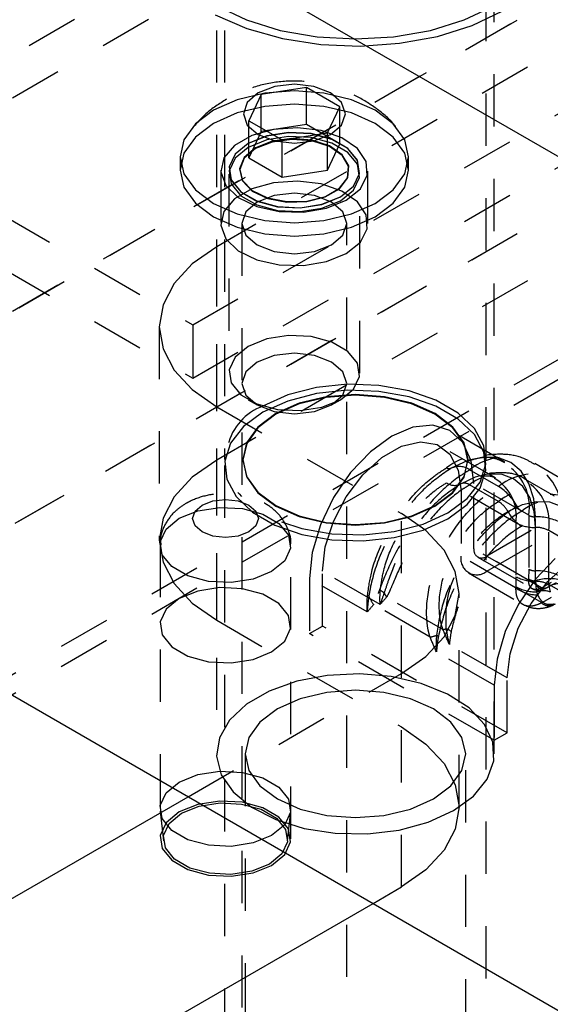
# Model space of a CAD drawing. Header units: inches. Extents: x 1907 to 2452, y -210 to -54.
# Tile 457 of 656: x 2000.15 to 2001.17, y -198.91 to -197.02. Entities that reach past the tile are written whole.
import ezdxf

# ---------------------------------------------------------------- set-up
doc = ezdxf.new("R2010")
doc.units = ezdxf.units.IN
doc.header["$LTSCALE"] = 0.5
doc.header["$MEASUREMENT"] = 0
doc.linetypes.add('HIDDEN', pattern=[0.225, 0.15, -0.075])
doc.layers.add('SID-M-H', color=4, linetype='HIDDEN')
doc.layers.add('SID-M-S', color=105, linetype='Continuous')

msp = doc.modelspace()

# ---------------------------------------------------------------- linework, layer by layer
at = {"layer": 'SID-M-H'}
for p, q in [((2007.15991, -193.93816), (1994.07844, -201.48994)), ((2007.07501, -194.27333), (2000.10587, -198.29653)), ((2007.07501, -194.31191), (2000.13928, -198.31582)), ((2004.2431, -195.31514), (2000.53079, -197.45821)), ((2004.2431, -195.72341), (2000.53079, -197.86648)), ((2001.43942, -196.42379), (1999.62588, -197.47073)), ((2001.298, -196.42379), (1999.77772, -197.30143)), ((1999.97943, -197.67483), (2001.79297, -196.6279)), ((2000.48483, -197.60757), (2002.00511, -196.72993)), ((2001.43942, -196.83206), (1999.62588, -197.879)), ((2000.48483, -197.70964), (2002.00511, -196.832)), ((2000.53045, -196.84432), (2000.53045, -198.42841)), ((2000.54595, -196.84432), (2000.54595, -197.86532)), ((2001.04595, -197.86532), (2001.04595, -196.84432)), ((2001.06145, -198.42841), (2001.06145, -196.84432)), ((2000.53079, -196.9974), (2000.58761, -197.02432)), ((2001.00429, -197.02432), (2001.06112, -196.9974)), ((2000.5279, -197.01454), (2000.58855, -197.04075)), ((2001.01932, -197.03483), (2001.07774, -197.00699)), ((1999.97943, -198.0831), (2001.79297, -197.03617)), ((2000.58761, -197.02432), (2000.65245, -197.04432)), ((2000.93946, -197.04432), (2001.00429, -197.02432)), ((2000.95282, -197.05579), (2001.01932, -197.03483)), ((2000.58855, -197.04075), (2000.65669, -197.05986)), ((2000.65245, -197.04432), (2000.72279, -197.05664)), ((2000.86911, -197.05664), (2000.93946, -197.04432)), ((2000.88066, -197.06911), (2000.95282, -197.05579)), ((2000.65669, -197.05986), (2000.72987, -197.07118)), ((2000.72279, -197.05664), (2000.79595, -197.0608)), ((2000.72987, -197.07118), (2000.80544, -197.0743)), ((2000.79595, -197.0608), (2000.86911, -197.05664)), ((2000.80544, -197.0743), (2000.88066, -197.06911)), ((2000.67928, -197.14755), (2000.64197, -197.15184)), ((2000.71659, -197.15184), (2000.67928, -197.14755)), ((2000.62273, -197.16447), (2000.57003, -197.17707)), ((2000.61034, -197.16404), (2000.5892, -197.1823)), ((2000.61559, -197.16707), (2000.59228, -197.2173)), ((2000.64197, -197.15184), (2000.61034, -197.16404)), ((2000.70259, -197.15362), (2000.61559, -197.16707)), ((2000.61559, -197.23811), (2000.61559, -197.16707)), ((2000.67928, -197.16017), (2000.62273, -197.16447)), ((2000.73583, -197.16447), (2000.67928, -197.16017)), ((2000.76628, -197.19038), (2000.70259, -197.15362)), ((2000.70259, -197.22465), (2000.70259, -197.15362)), ((2000.74822, -197.16404), (2000.71659, -197.15184)), ((2000.78853, -197.17707), (2000.73583, -197.16447)), ((2000.76936, -197.1823), (2000.74822, -197.16404)), ((2000.57003, -197.17707), (2000.52478, -197.19712)), ((2000.5892, -197.1823), (2000.58178, -197.20384)), ((2000.67928, -197.18548), (2000.62273, -197.18978)), ((2000.73583, -197.18978), (2000.67928, -197.18548)), ((2000.77678, -197.20384), (2000.76936, -197.1823)), ((2000.83378, -197.19712), (2000.78853, -197.17707)), ((1999.77772, -197.19937), (2000.48483, -197.60757)), ((2000.52478, -197.19712), (2000.49005, -197.22324)), ((2000.57003, -197.20238), (2000.52478, -197.22243)), ((2000.62273, -197.18978), (2000.57003, -197.20238)), ((2000.58178, -197.20384), (2000.5892, -197.22538)), ((2000.78853, -197.20238), (2000.73583, -197.18978)), ((2000.74297, -197.2406), (2000.76628, -197.19038)), ((2000.76628, -197.26142), (2000.76628, -197.19038)), ((2000.76936, -197.22538), (2000.77678, -197.20384)), ((2000.83378, -197.22243), (2000.78853, -197.20238)), ((2000.86851, -197.22324), (2000.83378, -197.19712)), ((2000.49005, -197.22324), (2000.46823, -197.25366)), ((2000.52478, -197.22243), (2000.49005, -197.24855)), ((2000.5892, -197.22538), (2000.61034, -197.24364)), ((2000.59228, -197.2173), (2000.65597, -197.25406)), ((2000.59228, -197.28833), (2000.59228, -197.2173)), ((2000.70259, -197.22465), (2000.61559, -197.23811)), ((2000.76628, -197.26142), (2000.70259, -197.22465)), ((2000.74822, -197.24364), (2000.76936, -197.22538)), ((2000.86851, -197.24855), (2000.83378, -197.22243)), ((2000.89034, -197.25366), (2000.86851, -197.22324)), ((2000.61559, -197.23811), (2000.59228, -197.28833)), ((2000.63919, -197.23388), (2000.59764, -197.24561)), ((2000.61034, -197.24364), (2000.64197, -197.25584)), ((2000.66839, -197.23974), (2000.62645, -197.24622)), ((2000.66839, -197.24006), (2000.62645, -197.24654)), ((2000.68509, -197.23058), (2000.63919, -197.23388)), ((2000.65597, -197.25406), (2000.74297, -197.2406)), ((2000.71163, -197.24192), (2000.66839, -197.23974)), ((2000.71163, -197.24224), (2000.66839, -197.24006)), ((2000.73035, -197.23606), (2000.68509, -197.23058)), ((2000.75098, -197.25251), (2000.71163, -197.24192)), ((2000.75098, -197.25283), (2000.71163, -197.24224)), ((2000.71659, -197.25584), (2000.74822, -197.24364)), ((2000.77009, -197.24973), (2000.73035, -197.23606)), ((2000.74297, -197.31164), (2000.74297, -197.2406)), ((2000.46823, -197.25366), (2000.46078, -197.28631)), ((2000.49005, -197.24855), (2000.46823, -197.27898)), ((2000.59764, -197.24561), (2000.56494, -197.26449)), ((2000.59089, -197.2606), (2000.56599, -197.28113)), ((2000.59089, -197.26092), (2000.56599, -197.28145)), ((2000.62645, -197.24622), (2000.59089, -197.2606)), ((2000.62645, -197.24654), (2000.59089, -197.26092)), ((2000.62645, -197.25382), (2000.59089, -197.2682)), ((2000.63688, -197.25651), (2000.60506, -197.2691)), ((2000.63699, -197.2579), (2000.60525, -197.27045)), ((2000.66839, -197.24734), (2000.62645, -197.25382)), ((2000.67443, -197.25141), (2000.63688, -197.25651)), ((2000.67445, -197.25281), (2000.63699, -197.2579)), ((2000.64197, -197.25584), (2000.67928, -197.26012)), ((2000.65597, -197.3251), (2000.65597, -197.25406)), ((2000.71163, -197.24952), (2000.66839, -197.24734)), ((2000.71264, -197.25449), (2000.67443, -197.25141)), ((2000.71255, -197.25588), (2000.67445, -197.25281)), ((2000.67928, -197.26012), (2000.71659, -197.25584)), ((2000.75098, -197.26011), (2000.71163, -197.24952)), ((2000.74617, -197.26669), (2000.71255, -197.25588)), ((2000.74634, -197.26533), (2000.71264, -197.25449)), ((2000.74297, -197.31164), (2000.76628, -197.26142)), ((2000.78168, -197.27023), (2000.75098, -197.25251)), ((2000.78168, -197.27055), (2000.75098, -197.25283)), ((2000.78168, -197.27783), (2000.75098, -197.26011)), ((2000.79998, -197.2701), (2000.77009, -197.24973)), ((2000.89034, -197.27898), (2000.86851, -197.24855)), ((2000.89778, -197.28631), (2000.89034, -197.25366)), ((2000.46823, -197.27898), (2000.46078, -197.31162)), ((2000.56494, -197.26449), (2000.54462, -197.28848)), ((2000.56599, -197.28113), (2000.55476, -197.30533)), ((2000.56599, -197.28145), (2000.55476, -197.30565)), ((2000.59089, -197.2682), (2000.56599, -197.28873)), ((2000.60506, -197.2691), (2000.58326, -197.28747)), ((2000.60525, -197.27045), (2000.58351, -197.28878)), ((2000.77075, -197.28378), (2000.74617, -197.26669)), ((2000.77098, -197.28246), (2000.74634, -197.26533)), ((2000.78324, -197.30357), (2000.77098, -197.28246)), ((2000.80002, -197.29295), (2000.78168, -197.27023)), ((2000.80002, -197.29327), (2000.78168, -197.27055)), ((2000.80002, -197.30055), (2000.78168, -197.27783)), ((2000.81679, -197.29498), (2000.79998, -197.2701)), ((2000.89778, -197.31162), (2000.89034, -197.27898)), ((2000.46078, -197.28631), (2000.46078, -197.31162)), ((2000.46078, -197.28631), (2000.46823, -197.31896)), ((2000.54462, -197.28848), (2000.5389, -197.31497)), ((2000.56599, -197.28873), (2000.55476, -197.31294)), ((2000.58326, -197.28747), (2000.57443, -197.30914)), ((2000.58351, -197.28878), (2000.5747, -197.3104)), ((2000.59228, -197.28833), (2000.65597, -197.3251)), ((2000.78297, -197.30484), (2000.77075, -197.28378)), ((2000.80381, -197.31791), (2000.80002, -197.29295)), ((2000.80381, -197.31823), (2000.80002, -197.29327)), ((2000.80381, -197.32551), (2000.80002, -197.30055)), ((2000.8187, -197.32165), (2000.81679, -197.29498)), ((2000.89034, -197.31896), (2000.89778, -197.28631)), ((2000.89778, -197.31162), (2000.89778, -197.28631)), ((1999.77772, -197.30143), (2000.48483, -197.70964)), ((2000.46078, -197.31162), (2000.46823, -197.34427)), ((2000.46823, -197.31896), (2000.49005, -197.34938)), ((2000.53878, -197.31162), (2000.53878, -197.41369)), ((2000.5389, -197.31497), (2000.54839, -197.34111)), ((2000.55428, -197.31162), (2000.55428, -197.31194)), ((2000.55428, -197.31922), (2000.55428, -197.69989)), ((2000.55476, -197.30533), (2000.55854, -197.3303)), ((2000.55476, -197.30565), (2000.55854, -197.33062)), ((2000.55476, -197.31294), (2000.55854, -197.3379)), ((2000.57443, -197.30914), (2000.57976, -197.3312)), ((2000.5747, -197.3104), (2000.58001, -197.3324)), ((2000.65597, -197.3251), (2000.74297, -197.31164)), ((2000.7812, -197.32703), (2000.78297, -197.30484)), ((2000.78146, -197.32582), (2000.78324, -197.30357)), ((2000.79257, -197.34212), (2000.80381, -197.31791)), ((2000.79257, -197.34244), (2000.80381, -197.31823)), ((2000.80428, -197.31194), (2000.80428, -197.31162)), ((2000.80428, -197.69989), (2000.80428, -197.31922)), ((2000.81978, -197.41369), (2000.81978, -197.31162)), ((2000.86851, -197.34938), (2000.89034, -197.31896)), ((2000.89034, -197.34427), (2000.89778, -197.31162)), ((2000.55854, -197.3303), (2000.57689, -197.35301)), ((2000.55854, -197.33062), (2000.57689, -197.35333)), ((2000.55854, -197.3379), (2000.57689, -197.36061)), ((2000.57976, -197.3312), (2000.59853, -197.35065)), ((2000.58001, -197.3324), (2000.59873, -197.3518)), ((2000.63919, -197.33595), (2000.59764, -197.34768)), ((2000.68509, -197.33265), (2000.63919, -197.33595)), ((2000.73035, -197.33813), (2000.68509, -197.33265)), ((2000.77009, -197.3518), (2000.73035, -197.33813)), ((2000.76566, -197.34735), (2000.7812, -197.32703)), ((2000.76588, -197.34619), (2000.78146, -197.32582)), ((2000.79257, -197.34972), (2000.80381, -197.32551)), ((2000.80551, -197.34724), (2000.8187, -197.32165)), ((2000.46823, -197.34427), (2000.49005, -197.37469)), ((2000.49005, -197.34938), (2000.52478, -197.3755)), ((2000.54839, -197.34111), (2000.57207, -197.36404)), ((2000.59764, -197.34768), (2000.56494, -197.36656)), ((2000.57689, -197.35301), (2000.60758, -197.37073)), ((2000.57689, -197.35333), (2000.60758, -197.37105)), ((2000.59853, -197.35065), (2000.6282, -197.36488)), ((2000.59873, -197.3518), (2000.62834, -197.36599)), ((2000.67928, -197.35567), (2000.64082, -197.36009)), ((2000.71774, -197.36009), (2000.67928, -197.35567)), ((2000.73845, -197.36305), (2000.76566, -197.34735)), ((2000.7386, -197.36193), (2000.76588, -197.34619)), ((2000.76767, -197.36265), (2000.79257, -197.34212)), ((2000.76767, -197.36297), (2000.79257, -197.34244)), ((2000.76767, -197.37025), (2000.79257, -197.34972)), ((2000.79998, -197.37217), (2000.77009, -197.3518)), ((2000.77863, -197.36897), (2000.80551, -197.34724)), ((2000.83378, -197.3755), (2000.86851, -197.34938)), ((2000.86851, -197.37469), (2000.89034, -197.34427)), ((2000.49005, -197.37469), (2000.52478, -197.40081)), ((2000.52478, -197.3755), (2000.57003, -197.39555)), ((2000.56494, -197.36656), (2000.54462, -197.39055)), ((2000.57207, -197.36404), (2000.60736, -197.3813)), ((2000.57689, -197.36061), (2000.60758, -197.37834)), ((2000.60822, -197.37266), (2000.58643, -197.39149)), ((2000.60758, -197.37073), (2000.64693, -197.38132)), ((2000.60758, -197.37105), (2000.64693, -197.38165)), ((2000.64082, -197.36009), (2000.60822, -197.37266)), ((2000.6282, -197.36488), (2000.66478, -197.37196)), ((2000.62834, -197.36599), (2000.66482, -197.37305)), ((2000.66478, -197.37196), (2000.70331, -197.37093)), ((2000.66482, -197.37305), (2000.70325, -197.37202)), ((2000.70325, -197.37202), (2000.73845, -197.36305)), ((2000.70331, -197.37093), (2000.7386, -197.36193)), ((2000.75035, -197.37266), (2000.71774, -197.36009)), ((2000.73211, -197.37702), (2000.76767, -197.36265)), ((2000.73211, -197.37734), (2000.76767, -197.36297)), ((2000.73211, -197.38462), (2000.76767, -197.37025)), ((2000.74099, -197.38449), (2000.77863, -197.36897)), ((2000.77213, -197.39149), (2000.75035, -197.37266)), ((2000.78853, -197.39555), (2000.83378, -197.3755)), ((2000.81679, -197.39704), (2000.79998, -197.37217)), ((2000.83378, -197.40081), (2000.86851, -197.37469)), ((2000.54462, -197.39055), (2000.5389, -197.41704)), ((2000.58643, -197.39149), (2000.57878, -197.41369)), ((2000.60736, -197.3813), (2000.65045, -197.391)), ((2000.60758, -197.37834), (2000.64693, -197.38893)), ((2000.64693, -197.38132), (2000.69018, -197.38351)), ((2000.64693, -197.38165), (2000.69018, -197.38383)), ((2000.64693, -197.38893), (2000.69018, -197.39111)), ((2000.65045, -197.391), (2000.69666, -197.39211)), ((2000.69018, -197.38351), (2000.73211, -197.37702)), ((2000.69018, -197.38383), (2000.73211, -197.37734)), ((2000.69018, -197.39111), (2000.73211, -197.38462)), ((2000.69666, -197.39211), (2000.74099, -197.38449)), ((2000.77978, -197.41369), (2000.77213, -197.39149)), ((2000.52478, -197.40081), (2000.57003, -197.42086)), ((2000.57003, -197.39555), (2000.62273, -197.40815)), ((2000.57878, -197.41369), (2000.57878, -199.45504)), ((2000.57878, -197.41369), (2000.58643, -197.43589)), ((2000.62273, -197.40815), (2000.67928, -197.41245)), ((2000.67928, -197.41245), (2000.73583, -197.40815)), ((2000.73583, -197.40815), (2000.78853, -197.39555)), ((2000.77213, -197.43589), (2000.77978, -197.41369)), ((2000.77978, -199.45504), (2000.77978, -197.41369)), ((2000.78853, -197.42086), (2000.83378, -197.40081)), ((2000.8187, -197.42372), (2000.81679, -197.39704)), ((2000.5389, -197.41704), (2000.54839, -197.44317)), ((2000.57003, -197.42086), (2000.62273, -197.43346)), ((2000.73583, -197.43346), (2000.78853, -197.42086)), ((2000.80551, -197.44931), (2000.8187, -197.42372)), ((2000.54839, -197.44317), (2000.57207, -197.46611)), ((2000.58643, -197.43589), (2000.60822, -197.45471)), ((2000.62273, -197.43346), (2000.67928, -197.43776)), ((2000.67928, -197.43776), (2000.73583, -197.43346)), ((2000.75035, -197.45471), (2000.77213, -197.43589)), ((2000.77863, -197.47104), (2000.80551, -197.44931)), ((2000.53079, -197.45821), (2000.48415, -197.49102)), ((2000.53079, -198.17263), (2000.53079, -197.45821)), ((2000.57207, -197.46611), (2000.60736, -197.48337)), ((2000.60822, -197.45471), (2000.64082, -197.46729)), ((2000.64082, -197.46729), (2000.67928, -197.47171)), ((2000.67928, -197.47171), (2000.71774, -197.46729)), ((2000.71774, -197.46729), (2000.75035, -197.45471)), ((2000.60736, -197.48337), (2000.65045, -197.49307)), ((2000.69666, -197.49418), (2000.74099, -197.48656)), ((2000.74099, -197.48656), (2000.77863, -197.47104)), ((2000.48415, -197.49102), (2000.4495, -197.52844)), ((2000.65045, -197.49307), (2000.69666, -197.49418)), ((2000.4495, -197.52844), (2000.42816, -197.56905)), ((2000.42816, -197.56905), (2000.42095, -197.61129)), ((2000.42095, -197.61129), (2000.42095, -198.01956)), ((2000.42095, -197.61129), (2000.42816, -197.65352)), ((2000.48483, -197.60757), (2000.48483, -197.70964)), ((2000.62645, -197.63449), (2000.59089, -197.64886)), ((2000.66839, -197.628), (2000.62645, -197.63449)), ((2000.71163, -197.63018), (2000.66839, -197.628)), ((2000.75098, -197.64078), (2000.71163, -197.63018)), ((2000.42816, -197.65352), (2000.4495, -197.69413)), ((2000.59089, -197.64886), (2000.56599, -197.66939)), ((2000.78168, -197.6585), (2000.75098, -197.64078)), ((2000.80002, -197.68121), (2000.78168, -197.6585)), ((2000.56599, -197.66939), (2000.55476, -197.6936)), ((2000.64082, -197.66629), (2000.60822, -197.67887)), ((2000.67928, -197.66187), (2000.64082, -197.66629)), ((2000.71774, -197.66629), (2000.67928, -197.66187)), ((2000.75035, -197.67887), (2000.71774, -197.66629)), ((2000.4495, -197.69413), (2000.48415, -197.73156)), ((2000.55476, -197.6936), (2000.55854, -197.71856)), ((2000.60822, -197.67887), (2000.58643, -197.69769)), ((2000.77213, -197.69769), (2000.75035, -197.67887)), ((2000.80381, -197.70618), (2000.80002, -197.68121)), ((2000.58643, -197.69769), (2000.57878, -197.71989)), ((2000.77978, -197.71989), (2000.77213, -197.69769)), ((2000.79257, -197.73038), (2000.80381, -197.70618)), ((2000.48415, -197.73156), (2000.53079, -197.76436)), ((2000.55854, -197.71856), (2000.57689, -197.74128)), ((2000.57878, -197.71989), (2000.58643, -197.74209)), ((2000.72158, -197.72753), (2000.66662, -197.74181)), ((2000.78086, -197.72126), (2000.72158, -197.72753)), ((2000.78086, -197.73286), (2000.72158, -197.73913)), ((2000.76767, -197.75091), (2000.79257, -197.73038)), ((2000.77213, -197.74209), (2000.77978, -197.71989)), ((2000.84102, -197.72336), (2000.78086, -197.72126)), ((2000.84102, -197.73496), (2000.78086, -197.73286)), ((2000.89856, -197.73371), (2000.84102, -197.72336)), ((2000.95013, -197.75171), (2000.89856, -197.73371)), ((2000.57689, -197.74128), (2000.60758, -197.759)), ((2000.58643, -197.74209), (2000.60822, -197.76092)), ((2000.59088, -197.7509), (2000.60821, -197.76091)), ((2000.66662, -197.74181), (2000.61918, -197.76327)), ((2000.72158, -197.73913), (2000.66662, -197.75341)), ((2000.7402, -197.7452), (2000.68825, -197.75762)), ((2000.74027, -197.74659), (2000.68838, -197.759)), ((2000.73211, -197.76529), (2000.76767, -197.75091)), ((2000.79595, -197.74096), (2000.7402, -197.7452)), ((2000.79595, -197.74236), (2000.74027, -197.74659)), ((2000.75035, -197.76092), (2000.77213, -197.74209)), ((2000.75036, -197.76091), (2000.76768, -197.7509)), ((2000.85171, -197.7452), (2000.79595, -197.74096)), ((2000.85164, -197.74659), (2000.79595, -197.74236)), ((2000.89856, -197.74531), (2000.84102, -197.73496)), ((2000.90353, -197.759), (2000.85164, -197.74659)), ((2000.90366, -197.75762), (2000.85171, -197.7452)), ((2000.95013, -197.76331), (2000.89856, -197.74531)), ((2000.99275, -197.77631), (2000.95013, -197.75171)), ((2000.53079, -197.76436), (2000.88434, -197.96847)), ((2000.60758, -197.759), (2000.64693, -197.76959)), ((2000.60822, -197.76092), (2000.64082, -197.77349)), ((2000.66662, -197.75341), (2000.61918, -197.77487)), ((2000.68825, -197.75762), (2000.64363, -197.77738)), ((2000.68838, -197.759), (2000.64382, -197.77874)), ((2000.64693, -197.76959), (2000.69018, -197.77177)), ((2000.69018, -197.77177), (2000.73211, -197.76529)), ((2000.71774, -197.77349), (2000.75035, -197.76092)), ((2000.94809, -197.77874), (2000.90353, -197.759)), ((2000.94828, -197.77738), (2000.90366, -197.75762)), ((2000.99275, -197.78792), (2000.95013, -197.76331)), ((2000.61918, -197.77487), (2000.58201, -197.80226)), ((2000.64363, -197.77738), (2000.6094, -197.80314)), ((2000.64382, -197.77874), (2000.60963, -197.80446)), ((2000.64082, -197.77349), (2000.67928, -197.77791)), ((2000.67928, -197.77791), (2000.71774, -197.77349)), ((2000.98228, -197.80446), (2000.94809, -197.77874)), ((2000.98251, -197.80314), (2000.94828, -197.77738)), ((2001.02393, -197.80608), (2000.99275, -197.77631)), ((2001.02393, -197.81769), (2000.99275, -197.78792)), ((2000.58201, -197.80226), (2000.55727, -197.83399)), ((2000.6094, -197.80314), (2000.58788, -197.83313)), ((2000.60963, -197.80446), (2000.58814, -197.83442)), ((2000.90609, -197.80322), (2000.86537, -197.82054)), ((2000.94404, -197.79947), (2000.90609, -197.80322)), ((2000.97662, -197.80953), (2000.94404, -197.79947)), ((2001.08155, -197.8701), (2000.97662, -197.80952)), ((2001.00163, -197.83272), (2000.97662, -197.80953)), ((2001.00377, -197.83442), (2000.98228, -197.80446)), ((2001.00403, -197.83313), (2000.98251, -197.80314)), ((2001.04186, -197.8393), (2001.02393, -197.80608)), ((2001.47879, -197.8012), (2001.04745, -198.05021)), ((2000.86537, -197.82054), (2000.82465, -197.85024)), ((2001.04186, -197.85091), (2001.02393, -197.81769)), ((2000.55727, -197.83399), (2000.54641, -197.86821)), ((2000.58788, -197.83313), (2000.58054, -197.86532)), ((2000.58814, -197.83442), (2000.58081, -197.86656)), ((2000.84651, -197.86157), (2000.88424, -197.83978)), ((2000.88424, -197.83978), (2000.92045, -197.83116)), ((2000.92045, -197.83116), (2000.9522, -197.83639)), ((2000.9522, -197.83639), (2000.97691, -197.85506)), ((2001.06406, -197.90041), (2000.95912, -197.83983)), ((2001.01734, -197.86747), (2001.00163, -197.83272)), ((2001.0111, -197.86656), (2001.00377, -197.83442)), ((2001.01137, -197.86532), (2001.00403, -197.83313)), ((2001.0455, -197.87403), (2001.04186, -197.8393)), ((2001.04745, -198.07879), (2001.47879, -197.82978)), ((2000.58054, -197.86532), (2000.58788, -197.8975)), ((2000.82465, -197.85024), (2000.78671, -197.89029)), ((2000.8103, -197.89475), (2000.84651, -197.86157)), ((2000.97691, -197.85506), (2000.99259, -197.88565)), ((2001.00403, -197.8975), (2001.01137, -197.86532)), ((2001.04078, -197.86051), (2001.01057, -197.86737)), ((2001.06862, -197.86162), (2001.04078, -197.86051)), ((2001.0455, -197.88564), (2001.04186, -197.85091)), ((2001.09303, -197.87066), (2001.06862, -197.86162)), ((2000.53079, -197.86648), (2000.48415, -197.89929)), ((2000.54595, -197.87692), (2000.54595, -199.05792)), ((2000.54641, -197.86821), (2000.55005, -197.90294)), ((2000.58081, -197.86656), (2000.58814, -197.89871)), ((2001.00993, -197.86759), (2000.97915, -197.88193)), ((2001.00377, -197.89871), (2001.0111, -197.86656)), ((2001.01057, -197.86737), (2001.00993, -197.86759)), ((2001.02271, -197.91139), (2001.01734, -197.86747)), ((2001.03463, -197.90825), (2001.0455, -197.87403)), ((2001.04595, -199.05792), (2001.04595, -197.87692)), ((2001.11305, -197.88728), (2001.09303, -197.87066)), ((2001.19417, -197.9048), (2001.13886, -197.87288)), ((2000.48415, -197.89929), (2000.4495, -197.93671)), ((2000.55005, -197.90294), (2000.56798, -197.93615)), ((2000.58788, -197.8975), (2000.6094, -197.92749)), ((2000.58814, -197.89871), (2000.60963, -197.92866)), ((2000.78671, -197.89029), (2000.75412, -197.93797)), ((2000.77855, -197.93663), (2000.8103, -197.89475)), ((2000.98228, -197.92866), (2001.00377, -197.89871)), ((2000.98251, -197.92749), (2001.00403, -197.8975)), ((2000.99259, -197.88565), (2000.99796, -197.92568)), ((2001.02486, -197.89914), (2000.99682, -197.91214)), ((2001.0698, -197.91712), (2001.0145, -197.88519)), ((2001.04639, -197.89371), (2001.02486, -197.89914)), ((2001.03463, -197.91986), (2001.0455, -197.88564)), ((2001.05182, -197.89302), (2001.04639, -197.89371)), ((2001.07667, -197.89402), (2001.05182, -197.89302)), ((2001.09845, -197.90208), (2001.07667, -197.89402)), ((2001.11632, -197.91691), (2001.09845, -197.90208)), ((2001.12794, -197.91084), (2001.11305, -197.88728)), ((2001.17667, -197.93511), (2001.12137, -197.90319)), ((2001.0099, -197.93998), (2001.03463, -197.90825)), ((2001.0099, -197.95159), (2001.03463, -197.91986)), ((2001.0698, -197.9457), (2001.0145, -197.91377)), ((2001.12764, -197.97197), (2001.02271, -197.91139)), ((2001.02271, -198.03592), (2001.02271, -197.91139)), ((2001.1296, -197.93794), (2001.11632, -197.91691)), ((2001.1371, -197.94044), (2001.12794, -197.91084)), ((2000.4495, -197.93671), (2000.42816, -197.97732)), ((2000.56798, -197.93615), (2000.59916, -197.96593)), ((2000.6094, -197.92749), (2000.64363, -197.95325)), ((2000.60963, -197.92866), (2000.64382, -197.95439)), ((2000.75412, -197.93797), (2000.72912, -197.99004)), ((2000.75384, -197.98383), (2000.77855, -197.93663)), ((2000.94809, -197.95439), (2000.98228, -197.92866)), ((2000.94828, -197.95325), (2000.98251, -197.92749)), ((2000.97273, -197.96737), (2001.0099, -197.93998)), ((2001.1029, -197.98626), (2000.99796, -197.92568)), ((2000.99796, -197.92568), (2000.99796, -198.0502)), ((2001.13778, -197.96435), (2001.1296, -197.93794)), ((2001.14019, -197.97493), (2001.1371, -197.94044)), ((2000.48929, -197.96416), (2000.50294, -197.95236)), ((2000.49466, -197.9633), (2000.5366, -197.95681)), ((2000.50294, -197.95236), (2000.52338, -197.94447)), ((2000.52338, -197.94447), (2000.54749, -197.94171)), ((2000.5366, -197.95681), (2000.57984, -197.959)), ((2000.54749, -197.94171), (2000.5716, -197.94447)), ((2000.5716, -197.94447), (2000.59204, -197.95236)), ((2000.57984, -197.959), (2000.61919, -197.96959)), ((2000.59204, -197.95236), (2000.6057, -197.96416)), ((2000.64363, -197.95325), (2000.68825, -197.97301)), ((2000.64382, -197.95439), (2000.68838, -197.97413)), ((2000.90353, -197.97413), (2000.94809, -197.95439)), ((2000.90366, -197.97301), (2000.94828, -197.95325)), ((2000.97273, -197.97897), (2001.0099, -197.95159)), ((2001.08748, -197.96447), (2001.11552, -197.95148)), ((2001.11552, -197.95148), (2001.14248, -197.94536)), ((2001.14248, -197.94536), (2001.16732, -197.94635)), ((2001.16732, -197.94635), (2001.1891, -197.95442)), ((2000.42816, -197.97732), (2000.42095, -198.01956)), ((2000.4342, -197.9982), (2000.4591, -197.97767)), ((2000.4591, -197.97767), (2000.49466, -197.9633)), ((2000.48449, -197.97807), (2000.48929, -197.96416)), ((2000.48929, -197.99199), (2000.48449, -197.97807)), ((2000.59916, -197.96593), (2000.64177, -197.99053)), ((2000.6057, -197.96416), (2000.61049, -197.97807)), ((2000.61049, -197.97807), (2000.6057, -197.99199)), ((2000.61919, -197.96959), (2000.64989, -197.98731)), ((2000.68825, -197.97301), (2000.7402, -197.98544)), ((2000.68838, -197.97413), (2000.74027, -197.98653)), ((2000.85164, -197.98653), (2000.90353, -197.97413)), ((2000.85171, -197.98544), (2000.90366, -197.97301)), ((2000.88434, -198.68289), (2000.88434, -197.96847)), ((2000.93098, -198.00127), (2000.88434, -197.96847)), ((2000.92529, -197.98882), (2000.97273, -197.96737)), ((2000.92529, -198.00043), (2000.97273, -197.97897)), ((2001.12764, -197.97197), (2001.12764, -198.07506)), ((2001.14054, -197.99514), (2001.13778, -197.96435)), ((2001.14019, -198.07802), (2001.14019, -197.97493)), ((2000.50294, -198.00379), (2000.48929, -197.99199)), ((2000.6057, -197.99199), (2000.59204, -198.00379)), ((2000.64177, -197.99053), (2000.69335, -198.00853)), ((2000.64989, -197.98731), (2000.66823, -198.01002)), ((2000.65445, -197.98429), (2000.69335, -197.99692)), ((2000.69335, -197.99692), (2000.75089, -198.00727)), ((2000.72912, -197.99004), (2000.7134, -198.04293)), ((2000.73816, -198.03252), (2000.75384, -197.98383)), ((2000.7402, -197.98544), (2000.79595, -197.98967)), ((2000.74027, -197.98653), (2000.79595, -197.99076)), ((2000.79595, -197.98967), (2000.85171, -197.98544)), ((2000.79595, -197.99076), (2000.85164, -197.98653)), ((2000.87033, -198.0031), (2000.92529, -197.98882)), ((2001.1029, -197.98626), (2001.1029, -198.08935)), ((2001.14054, -198.09822), (2001.14054, -197.99514)), ((2000.42297, -198.02241), (2000.4342, -197.9982)), ((2000.52338, -198.01168), (2000.50294, -198.00379)), ((2000.54749, -198.01444), (2000.52338, -198.01168)), ((2000.5716, -198.01168), (2000.54749, -198.01444)), ((2000.59204, -198.00379), (2000.5716, -198.01168)), ((2000.66823, -198.01002), (2000.67202, -198.03499)), ((2000.69335, -198.00853), (2000.75089, -198.01888)), ((2000.75089, -198.00727), (2000.81105, -198.00938)), ((2000.81105, -198.00938), (2000.87033, -198.0031)), ((2000.81105, -198.02098), (2000.87033, -198.01471)), ((2000.87033, -198.01471), (2000.92529, -198.00043)), ((2000.96563, -198.0387), (2000.93098, -198.00127)), ((2001.22095, -198.03298), (2001.16564, -198.00105)), ((2001.16564, -198.10414), (2001.16564, -198.00105)), ((2000.42095, -198.01956), (2000.42816, -198.06179)), ((2000.42249, -198.0287), (2000.42249, -198.59048)), ((2000.42675, -198.04738), (2000.42297, -198.02241)), ((2000.67202, -198.03499), (2000.66078, -198.0592)), ((2000.67249, -198.59048), (2000.67249, -198.0287)), ((2000.73279, -198.07876), (2000.73816, -198.03252)), ((2000.75089, -198.01888), (2000.81105, -198.02098)), ((2000.4451, -198.07009), (2000.42675, -198.04738)), ((2000.7134, -198.04293), (2000.70804, -198.09304)), ((2000.98697, -198.07931), (2000.96563, -198.0387)), ((2001.1023, -198.11044), (2000.99796, -198.0502)), ((2001.12705, -198.09615), (2001.02271, -198.03592)), ((2001.02996, -198.05194), (2001.13355, -198.11174)), ((2001.1518, -198.11044), (2001.04745, -198.05021)), ((2001.17821, -198.05434), (2001.14026, -198.09439)), ((2000.42816, -198.06179), (2000.4495, -198.1024)), ((2000.4758, -198.08781), (2000.4451, -198.07009)), ((2000.66078, -198.0592), (2000.63588, -198.07973)), ((2001.16385, -198.09885), (2001.20006, -198.06567)), ((2000.51514, -198.0984), (2000.4758, -198.08781)), ((2000.63588, -198.07973), (2000.60032, -198.0941)), ((2000.84328, -198.14254), (2000.73279, -198.07876)), ((2000.73279, -198.18389), (2000.73279, -198.07876)), ((2000.99418, -198.12154), (2000.98697, -198.07931)), ((2001.01246, -198.08225), (2001.11605, -198.14206)), ((2001.1518, -198.13902), (2001.04745, -198.07879)), ((2001.1029, -198.08935), (2001.10253, -198.10813)), ((2001.12764, -198.07506), (2001.12727, -198.09384)), ((2001.14072, -198.09726), (2001.14019, -198.07802)), ((2000.4495, -198.1024), (2000.48415, -198.13983)), ((2000.5366, -198.11032), (2000.49466, -198.11681)), ((2000.55839, -198.10059), (2000.51514, -198.0984)), ((2000.57984, -198.11251), (2000.5366, -198.11032)), ((2000.60032, -198.0941), (2000.55839, -198.10059)), ((2000.70804, -198.09304), (2000.70804, -198.19817)), ((2000.81853, -198.15683), (2000.70804, -198.09304)), ((2001.10253, -198.10813), (2001.1023, -198.11044)), ((2001.14026, -198.09439), (2001.10768, -198.14208)), ((2001.12727, -198.09384), (2001.12705, -198.09615)), ((2001.1321, -198.14074), (2001.16385, -198.09885)), ((2001.14288, -198.11839), (2001.14054, -198.09822)), ((2001.14128, -198.10075), (2001.14072, -198.09726)), ((2001.1518, -198.11044), (2001.15414, -198.10935)), ((2001.15414, -198.10935), (2001.17095, -198.10007)), ((2001.16298, -198.11011), (2001.15983, -198.11146)), ((2001.17979, -198.10089), (2001.16298, -198.11011)), ((2001.16298, -198.11011), (2001.1682, -198.10715)), ((2001.22095, -198.13607), (2001.16564, -198.10414)), ((2001.16899, -198.11855), (2001.16564, -198.10414)), ((2001.1682, -198.10715), (2001.16874, -198.10689)), ((2000.49466, -198.11681), (2000.4591, -198.13118)), ((2000.61919, -198.1231), (2000.57984, -198.11251)), ((2000.64989, -198.14082), (2000.61919, -198.1231)), ((2000.96343, -198.19047), (2000.85571, -198.12828)), ((2000.98697, -198.16378), (2000.99418, -198.12154)), ((2000.99418, -198.52981), (2000.99418, -198.12154)), ((2001.14499, -198.12422), (2001.14288, -198.11839)), ((2001.15414, -198.13793), (2001.17095, -198.12865)), ((2000.4591, -198.13118), (2000.4342, -198.15171)), ((2000.48415, -198.13983), (2000.53079, -198.17263)), ((2000.66823, -198.16353), (2000.64989, -198.14082)), ((2000.93868, -198.20475), (2000.83096, -198.14257)), ((2001.10768, -198.14208), (2001.08267, -198.19414)), ((2001.10739, -198.18794), (2001.1321, -198.14074)), ((2001.1518, -198.13902), (2001.15414, -198.13793)), ((2000.4342, -198.15171), (2000.42297, -198.17592)), ((2000.67202, -198.1885), (2000.66823, -198.16353)), ((2000.96563, -198.20439), (2000.98697, -198.16378)), ((2000.42297, -198.17592), (2000.42675, -198.20089)), ((2000.53079, -198.17263), (2000.88434, -198.37674)), ((2000.70804, -198.19817), (2000.73279, -198.18389)), ((2001.08635, -198.38799), (2000.73279, -198.18389)), ((2000.42675, -198.20089), (2000.4451, -198.2236)), ((2000.66078, -198.21271), (2000.67202, -198.1885)), ((2001.0616, -198.40228), (2000.70804, -198.19817)), ((2000.93098, -198.24181), (2000.96563, -198.20439)), ((2001.08267, -198.19414), (2001.06696, -198.24703)), ((2001.09172, -198.23662), (2001.10739, -198.18794)), ((2000.4451, -198.2236), (2000.4758, -198.24132)), ((2000.63588, -198.23324), (2000.66078, -198.21271)), ((2001.08635, -198.28286), (2000.97586, -198.21908)), ((2000.4758, -198.24132), (2000.51514, -198.25191)), ((2000.60032, -198.24761), (2000.63588, -198.23324)), ((2000.88434, -198.27462), (2000.93098, -198.24181)), ((2001.0616, -198.29715), (2000.95111, -198.23336)), ((2001.08635, -198.28286), (2001.09172, -198.23662)), ((2000.51514, -198.25191), (2000.55839, -198.2541)), ((2000.55839, -198.2541), (2000.60032, -198.24761)), ((2001.06696, -198.24703), (2001.0616, -198.29715)), ((2000.47613, -198.51028), (2000.88434, -198.27462)), ((2000.74227, -198.2783), (2000.68375, -198.2895)), ((2000.80368, -198.2752), (2000.74227, -198.2783)), ((2000.86467, -198.28036), (2000.80368, -198.2752)), ((2000.92196, -198.2935), (2000.86467, -198.28036)), ((2000.68375, -198.2895), (2000.63128, -198.30818)), ((2000.97246, -198.31391), (2000.92196, -198.2935)), ((2001.0616, -198.29715), (2001.0616, -198.40228)), ((2001.08635, -198.38799), (2001.08635, -198.28286)), ((2000.63128, -198.30818), (2000.58769, -198.33334)), ((2000.74136, -198.31078), (2000.69048, -198.32294)), ((2000.79595, -198.30663), (2000.74136, -198.31078)), ((2000.85055, -198.31078), (2000.79595, -198.30663)), ((2000.90143, -198.32294), (2000.85055, -198.31078)), ((2001.01344, -198.3405), (2000.97246, -198.31391)), ((2000.58769, -198.33334), (2000.55533, -198.36363)), ((2000.69048, -198.32294), (2000.64679, -198.3423)), ((2000.94512, -198.3423), (2000.90143, -198.32294)), ((2000.64679, -198.3423), (2000.61327, -198.36752)), ((2000.97864, -198.36752), (2000.94512, -198.3423)), ((2001.0427, -198.37182), (2001.01344, -198.3405)), ((2000.55533, -198.36363), (2000.53594, -198.39741)), ((2000.61327, -198.36752), (2000.59219, -198.39689)), ((2000.99972, -198.39689), (2000.97864, -198.36752)), ((2001.05865, -198.40619), (2001.0427, -198.37182)), ((2000.88434, -198.37674), (2000.93098, -198.40954)), ((2001.0616, -198.40228), (2001.08635, -198.38799)), ((2000.53594, -198.39741), (2000.53057, -198.43287)), ((2000.59219, -198.39689), (2000.585, -198.42841)), ((2000.93098, -198.40954), (2000.96563, -198.44697)), ((2001.0069, -198.42841), (2000.99972, -198.39689)), ((2001.06044, -198.44177), (2001.05865, -198.40619)), ((2000.585, -198.42841), (2000.585, -199.75937)), ((2000.585, -198.42841), (2000.59219, -198.45993)), ((2000.99972, -198.45993), (2001.0069, -198.42841)), ((2001.0069, -199.75937), (2001.0069, -198.42841)), ((2000.53057, -198.43287), (2000.5395, -198.46808)), ((2000.96563, -198.44697), (2000.98697, -198.48758)), ((2001.04798, -198.47662), (2001.06044, -198.44177)), ((2000.4591, -198.4823), (2000.49466, -198.46792)), ((2000.49466, -198.46792), (2000.5366, -198.46144)), ((2000.5366, -198.46144), (2000.57984, -198.46362)), ((2000.5395, -198.46808), (2000.56226, -198.50115)), ((2000.57984, -198.46362), (2000.61919, -198.47421)), ((2000.59219, -198.45993), (2000.61327, -198.4893)), ((2000.97864, -198.4893), (2000.99972, -198.45993)), ((2000.4342, -198.50283), (2000.4591, -198.4823)), ((2000.61919, -198.47421), (2000.64989, -198.49193)), ((2000.98697, -198.48758), (2000.99418, -198.52981)), ((2001.02193, -198.50887), (2001.04798, -198.47662)), ((2000.42297, -198.52703), (2000.4342, -198.50283)), ((2000.56226, -198.50115), (2000.59762, -198.5303)), ((2000.61327, -198.4893), (2000.64679, -198.51452)), ((2000.64989, -198.49193), (2000.66823, -198.51465)), ((2000.94512, -198.51452), (2000.97864, -198.4893)), ((2000.49466, -198.52508), (2000.4591, -198.53945)), ((2000.5366, -198.51859), (2000.49466, -198.52508)), ((2000.49725, -198.52828), (2000.53713, -198.52212)), ((2000.57984, -198.52078), (2000.5366, -198.51859)), ((2000.53713, -198.52212), (2000.57826, -198.52419)), ((2000.57826, -198.52419), (2000.61568, -198.53427)), ((2000.61919, -198.53137), (2000.57984, -198.52078)), ((2000.64679, -198.51452), (2000.69048, -198.53387)), ((2000.66823, -198.51465), (2000.67202, -198.53961)), ((2000.90143, -198.53387), (2000.94512, -198.51452)), ((2000.98369, -198.53679), (2001.02193, -198.50887)), ((2000.42273, -198.53779), (2000.42884, -198.59473)), ((2000.42675, -198.552), (2000.42297, -198.52703)), ((2000.4591, -198.53945), (2000.4342, -198.55998)), ((2000.43975, -198.56148), (2000.46343, -198.54195)), ((2000.46343, -198.54195), (2000.49725, -198.52828)), ((2000.59762, -198.5303), (2000.64367, -198.55396)), ((2000.61568, -198.53427), (2000.64487, -198.55112)), ((2000.64989, -198.54909), (2000.61919, -198.53137)), ((2000.67202, -198.53961), (2000.66078, -198.56382)), ((2000.66614, -198.59473), (2000.67225, -198.53779)), ((2000.69048, -198.53387), (2000.74136, -198.54604)), ((2000.85055, -198.54604), (2000.90143, -198.53387)), ((2000.93534, -198.55886), (2000.98369, -198.53679)), ((2000.99418, -198.52981), (2000.98697, -198.57205)), ((2000.4342, -198.55998), (2000.42297, -198.58419)), ((2000.4451, -198.57471), (2000.42675, -198.552)), ((2000.42907, -198.5845), (2000.43975, -198.56148)), ((2000.64367, -198.55396), (2000.69793, -198.57085)), ((2000.64487, -198.55112), (2000.66232, -198.57272)), ((2000.66823, -198.5718), (2000.64989, -198.54909)), ((2000.74136, -198.54604), (2000.79595, -198.55019)), ((2000.79595, -198.55019), (2000.85055, -198.54604)), ((2000.87947, -198.5739), (2000.93534, -198.55886)), ((2000.4758, -198.59243), (2000.4451, -198.57471)), ((2000.66078, -198.56382), (2000.63588, -198.58435)), ((2000.66232, -198.57272), (2000.66592, -198.59646)), ((2000.67202, -198.59677), (2000.66823, -198.5718)), ((2000.69793, -198.57085), (2000.75747, -198.58006)), ((2000.75747, -198.58006), (2000.81909, -198.58109)), ((2000.81909, -198.58109), (2000.87947, -198.5739)), ((2000.98697, -198.57205), (2000.96563, -198.61266)), ((2000.42297, -198.58419), (2000.42675, -198.60916)), ((2000.43267, -198.60824), (2000.42907, -198.5845)), ((2000.51514, -198.60302), (2000.4758, -198.59243)), ((2000.60032, -198.59872), (2000.55839, -198.60521)), ((2000.63588, -198.58435), (2000.60032, -198.59872)), ((2000.66592, -198.59646), (2000.65523, -198.61948)), ((2000.66078, -198.62098), (2000.67202, -198.59677)), ((2000.42675, -198.60916), (2000.4451, -198.63187)), ((2000.45011, -198.62984), (2000.43267, -198.60824)), ((2000.55839, -198.60521), (2000.51514, -198.60302)), ((2000.65523, -198.61948), (2000.63155, -198.63901)), ((2000.96563, -198.61266), (2000.93098, -198.65008)), ((2000.4451, -198.63187), (2000.4758, -198.64959)), ((2000.47931, -198.6467), (2000.45011, -198.62984)), ((2000.63588, -198.64151), (2000.66078, -198.62098)), ((2000.4758, -198.64959), (2000.51514, -198.66018)), ((2000.51672, -198.65677), (2000.47931, -198.6467)), ((2000.55785, -198.65884), (2000.51672, -198.65677)), ((2000.59773, -198.65268), (2000.55785, -198.65884)), ((2000.55839, -198.66237), (2000.60032, -198.65588)), ((2000.63155, -198.63901), (2000.59773, -198.65268)), ((2000.60032, -198.65588), (2000.63588, -198.64151)), ((2000.93098, -198.65008), (2000.88434, -198.68289)), ((2000.51514, -198.66018), (2000.55839, -198.66237)), ((2000.82974, -198.71441), (2000.88434, -198.68289))]:
    msp.add_line(p, q, dxfattribs=at)
for centre, radius, start, end in [((2000.65537, -197.86317), 0.10626, 109.91286, 223.18328), ((2001.03173, -197.95641), 0.09717, 350.78596, 129.20329), ((2001.08316, -197.96937), 0.10863, 350.78596, 129.20329), ((2000.97542, -197.87402), 0.00874, 234.23795, 295.22761), ((2000.99406, -197.91357), 0.03498, 54.23795, 115.22761), ((2001.02207, -197.97315), 0.08188, 350.78596, 129.20329), ((2001.0735, -197.98611), 0.09335, 350.78596, 129.20329), ((2001.13847, -198.0013), 0.10863, 350.78596, 129.20329), ((2000.98564, -197.88841), 0.02623, 234.23795, 295.22761), ((2001.00428, -197.92796), 0.01749, 54.23795, 115.22761), ((2001.01615, -198.00304), 0.1013, 28.52003, 58.01474), ((2001.12881, -198.01803), 0.09335, 350.78596, 129.20329), ((2001.16792, -198.03026), 0.09826, 31.54051, 129.70667), ((2001.04297, -197.98866), 0.05065, 28.52003, 58.01474), ((2001.1274, -197.94258), 0.02532, 208.52003, 238.01474), ((2001.17541, -198.03936), 0.09717, 350.78596, 129.20329), ((2001.15423, -197.9282), 0.07597, 208.52003, 238.01474), ((2001.16574, -198.05609), 0.08188, 350.78596, 129.20329), ((2001.13954, -197.94961), 0.02533, 241.99034, 271.47962), ((2001.14281, -198.07622), 0.10132, 61.99034, 91.47962), ((2001.13858, -197.91917), 0.07599, 241.99034, 271.47962), ((2001.14185, -198.04578), 0.05066, 61.99034, 91.47962), ((2001.02813, -198.0551), 0.03057, 170.78596, 309.20329), ((2001.03779, -198.03836), 0.01528, 170.78596, 309.20329), ((2001.13858, -198.02226), 0.07599, 241.99034, 271.47962), ((2001.13954, -198.0527), 0.02533, 241.99034, 271.47962), ((2001.14281, -198.1793), 0.10132, 61.99034, 91.47962), ((2001.14504, -198.05106), 0.07316, 234.25917, 269.96423), ((2001.14063, -198.04278), 0.07564, 239.74944, 271.69857), ((2001.1413, -198.07636), 0.02439, 234.25917, 269.96423), ((2001.13998, -198.07206), 0.02521, 239.74944, 271.69857), ((2001.14185, -198.14887), 0.05066, 61.99034, 91.47962), ((2001.16639, -198.17433), 0.08123, 70.91039, 108.41537), ((2001.15637, -198.10655), 0.006, 220.43618, 305.19714), ((2001.15911, -198.10335), 0.0078, 230.37464, 299.77491), ((2001.18871, -198.15329), 0.05051, 64.1496, 113.28185), ((2000.81209, -198.13941), 0.01589, 52.98454, 63.55111), ((2000.89466, -198.09455), 0.07977, 203.78017, 217.00753), ((2000.82235, -198.15843), 0.04768, 52.98454, 63.55111), ((2000.88756, -198.10427), 0.03988, 203.78017, 217.00753), ((2001.15571, -198.15693), 0.04062, 70.91039, 108.41537), ((2001.16632, -198.12575), 0.01967, 222.43897, 287.59731), ((2001.16937, -198.1191), 0.02422, 231.0306, 292.83266), ((2000.91268, -198.06444), 0.1427, 280.49884, 285.82941), ((2000.94188, -198.22326), 0.02362, 57.22211, 65.69343), ((2000.95043, -198.12031), 0.07135, 280.49884, 285.82941), ((2000.94072, -198.25354), 0.07087, 57.22211, 65.69343)]:
    msp.add_arc(centre, radius, start, end, dxfattribs=at)
for points, knots in [([(2000.87259, -197.22815), (2000.87156, -197.2268), (2000.86082, -197.21274), (2000.83435, -197.19176), (2000.79452, -197.16673), (2000.75028, -197.1498), (2000.70178, -197.14056), (2000.65026, -197.14121), (2000.59763, -197.15212), (2000.56571, -197.1681), (2000.54958, -197.17618)], [0, 0, 0, 0, 0.0144265, 0.1499711, 0.2819842, 0.4132379, 0.5488596, 0.6983535, 0.8475953, 1, 1, 1, 1]), ([(2000.54958, -197.17618), (2000.53581, -197.18479), (2000.51298, -197.19905), (2000.49514, -197.21912), (2000.48807, -197.22707)], [0, 0, 0, 0, 0.6035185, 1, 1, 1, 1]), ([(2001.13872, -197.87459), (2001.13145, -197.87019), (2001.11287, -197.85895), (2001.07764, -197.85374), (2001.03749, -197.85711), (2001.00463, -197.86811), (2000.98564, -197.8784), (2000.9795, -197.88173)], [0, 0, 0, 0, 0.1535753, 0.3921073, 0.6301636, 0.880532, 1, 1, 1, 1]), ([(2001.00829, -197.86933), (2001.01598, -197.86666), (2001.03505, -197.86003), (2001.06027, -197.86057), (2001.07457, -197.86743), (2001.08132, -197.87067)], [0, 0, 0, 0, 0.2629681, 0.6523656, 1, 1, 1, 1]), ([(2000.81917, -198.12518), (2000.82133, -198.11017), (2000.82675, -198.07255), (2000.85167, -198.01013), (2000.89247, -197.94675), (2000.9347, -197.90386), (2000.96131, -197.88687), (2000.97031, -197.88112)], [0, 0, 0, 0, 0.1588857, 0.3983964, 0.6379085, 0.8773951, 1, 1, 1, 1]), ([(2000.97915, -197.88193), (2000.96237, -197.89344), (2000.92795, -197.91702), (2000.88121, -197.97375), (2000.84459, -198.03979), (2000.82746, -198.09282), (2000.82273, -198.12045), (2000.82166, -198.12672)], [0, 0, 0, 0, 0.2240482, 0.459413, 0.6949393, 0.930748, 1, 1, 1, 1]), ([(2001.0145, -197.88519), (2001.00965, -197.88814), (2000.98727, -197.90174), (2000.94714, -197.93632), (2000.90033, -197.99453), (2000.8637, -198.05876), (2000.845, -198.106), (2000.8356, -198.13225), (2000.83229, -198.13961), (2000.83096, -198.14257)], [0, 0, 0, 0, 0.0584187, 0.2694078, 0.4801205, 0.6900973, 0.8974647, 0.9588043, 1, 1, 1, 1]), ([(2001.03865, -197.897), (2001.04424, -197.89664), (2001.05558, -197.89589), (2001.06101, -197.89907), (2001.06376, -197.90068)], [0, 0, 0, 0, 0.4929356, 1, 1, 1, 1]), ([(2001.121, -197.90346), (2001.12031, -197.90291), (2001.11068, -197.89518), (2001.08649, -197.88945), (2001.06342, -197.89098), (2001.05205, -197.89174)], [0, 0, 0, 0, 0.0379669, 0.525974, 1, 1, 1, 1]), ([(2000.84359, -198.11574), (2000.84533, -198.10305), (2000.8497, -198.07123), (2000.87054, -198.01854), (2000.90478, -197.96504), (2000.94031, -197.92887), (2000.96272, -197.91455), (2000.97031, -197.9097)], [0, 0, 0, 0, 0.1589227, 0.39844, 0.6379411, 0.8774072, 1, 1, 1, 1]), ([(2000.99682, -197.91214), (2000.98194, -197.92231), (2000.95218, -197.94266), (2000.91139, -197.99083), (2000.87868, -198.04487), (2000.86087, -198.09067), (2000.85338, -198.11333), (2000.85106, -198.12035)], [0, 0, 0, 0, 0.2244808, 0.4489558, 0.6736847, 0.8987711, 1, 1, 1, 1]), ([(2001.0145, -197.91377), (2001.01041, -197.91625), (2000.99154, -197.92771), (2000.95758, -197.95679), (2000.91769, -198.00561), (2000.88601, -198.05936), (2000.86925, -198.0986), (2000.86029, -198.12005), (2000.85703, -198.12591), (2000.85571, -198.12828)], [0, 0, 0, 0, 0.0581919, 0.2683813, 0.4784009, 0.6879822, 0.89586, 0.9579023, 1, 1, 1, 1]), ([(2000.93868, -198.20475), (2000.93746, -198.20033), (2000.93443, -198.1893), (2000.93044, -198.15532), (2000.93619, -198.10061), (2000.96293, -198.03067), (2001.00429, -197.96932), (2001.0427, -197.93374), (2001.06497, -197.92008), (2001.0698, -197.91712)], [0, 0, 0, 0, 0.0411957, 0.1025353, 0.3099027, 0.5198795, 0.7305922, 0.9415813, 1, 1, 1, 1]), ([(2000.67182, -198.02898), (2000.67204, -198.02757), (2000.67391, -198.0157), (2000.66625, -197.99384), (2000.64997, -197.96864), (2000.62587, -197.94939), (2000.59529, -197.93585), (2000.5584, -197.92918), (2000.51942, -197.9312), (2000.49039, -197.93945), (2000.47587, -197.9472), (2000.47195, -197.94929)], [0, 0, 0, 0, 0.01716029, 0.14423437, 0.26166028, 0.38091485, 0.51137031, 0.65493035, 0.80377218, 0.94695443, 1, 1, 1, 1]), ([(2000.47195, -197.94929), (2000.46499, -197.95387), (2000.44925, -197.96422), (2000.43194, -197.98731), (2000.42202, -198.01092), (2000.4236, -198.02491), (2000.42403, -198.02872)], [0, 0, 0, 0, 0.2531984, 0.5725144, 0.883444, 1, 1, 1, 1]), ([(2000.95161, -198.20173), (2000.95502, -198.18027), (2000.96203, -198.13629), (2000.99376, -198.06835), (2001.03748, -198.0077), (2001.07727, -197.97176), (2001.1, -197.95783), (2001.10515, -197.95467)], [0, 0, 0, 0, 0.2240657, 0.4593059, 0.6952264, 0.9308577, 1, 1, 1, 1]), ([(2000.96343, -198.19047), (2000.9622, -198.18663), (2000.95917, -198.17713), (2000.95474, -198.14796), (2000.95853, -198.10122), (2000.9803, -198.04176), (2001.01473, -197.98978), (2001.04698, -197.95971), (2001.06574, -197.94819), (2001.0698, -197.9457)], [0, 0, 0, 0, 0.0420977, 0.10414, 0.3120178, 0.5215991, 0.7316187, 0.9418081, 1, 1, 1, 1]), ([(2001.11399, -197.96406), (2001.11077, -197.96599), (2001.08993, -197.97847), (2001.05141, -198.01104), (2001.00561, -198.06994), (2000.97044, -198.13762), (2000.95992, -198.1815), (2000.95467, -198.2034)], [0, 0, 0, 0, 0.0438344, 0.2834566, 0.5231224, 0.7620036, 1, 1, 1, 1]), ([(2000.96989, -198.18896), (2000.96936, -198.17265), (2000.96828, -198.13909), (2000.98518, -198.08478), (2001.01413, -198.0314), (2001.05089, -197.98891), (2001.07655, -197.97177), (2001.08748, -197.96447)], [0, 0, 0, 0, 0.1864701, 0.3837843, 0.6082498, 0.8331706, 1, 1, 1, 1]), ([(2001.11399, -197.99264), (2001.11127, -197.99427), (2001.09372, -198.00478), (2001.06121, -198.03221), (2001.02251, -198.08177), (2000.9927, -198.13872), (2000.98362, -198.17557), (2000.97909, -198.19396)], [0, 0, 0, 0, 0.0438301, 0.2834302, 0.5230815, 0.7619621, 1, 1, 1, 1]), ([(2001.1023, -198.11044), (2001.1025, -198.11532), (2001.10294, -198.1262), (2001.1086, -198.13649), (2001.11744, -198.14368), (2001.12904, -198.14653), (2001.14196, -198.14388), (2001.1497, -198.14006), (2001.1518, -198.13902)], [0, 0, 0, 0, 0.1733216, 0.3863602, 0.5001488, 0.71129, 0.9215648, 1, 1, 1, 1]), ([(2001.12705, -198.09615), (2001.12707, -198.09855), (2001.12711, -198.10388), (2001.12984, -198.10897), (2001.13423, -198.11255), (2001.14009, -198.11401), (2001.14671, -198.11277), (2001.15071, -198.11094), (2001.1518, -198.11044)], [0, 0, 0, 0, 0.1734687, 0.3864411, 0.5001496, 0.7111567, 0.9214656, 1, 1, 1, 1]), ([(2001.15983, -198.11146), (2001.15729, -198.11208), (2001.15223, -198.11334), (2001.14618, -198.11105), (2001.14252, -198.10656), (2001.14164, -198.10242), (2001.14128, -198.10075)], [0, 0, 0, 0, 0.273311, 0.5469038, 0.8158716, 1, 1, 1, 1]), ([(2000.81853, -198.15683), (2000.81852, -198.15663), (2000.8185, -198.1562), (2000.81844, -198.15477), (2000.81826, -198.14954), (2000.81821, -198.13955), (2000.81883, -198.13026), (2000.81917, -198.12518)], [0, 0, 0, 0, 0.0190614, 0.0423646, 0.1397527, 0.5294911, 1, 1, 1, 1]), ([(2000.82166, -198.12672), (2000.82052, -198.1351), (2000.81917, -198.14513), (2000.81862, -198.1549), (2000.81854, -198.15664), (2000.81853, -198.15683)], [0, 0, 0, 0, 0.8207669, 0.9809116, 1, 1, 1, 1]), ([(2000.84328, -198.14254), (2000.84327, -198.14235), (2000.84325, -198.14198), (2000.84319, -198.14078), (2000.843, -198.13637), (2000.84289, -198.1279), (2000.84334, -198.12004), (2000.84359, -198.11574)], [0, 0, 0, 0, 0.0219161, 0.0423639, 0.1397504, 0.5294845, 1, 1, 1, 1]), ([(2000.85106, -198.12035), (2000.84837, -198.12769), (2000.84563, -198.13517), (2000.84332, -198.14239), (2000.84328, -198.14254)], [0, 0, 0, 0, 0.9795432, 1, 1, 1, 1]), ([(2000.85571, -198.12828), (2000.85164, -198.13298), (2000.84752, -198.13776), (2000.84334, -198.14247), (2000.84328, -198.14254)], [0, 0, 0, 0, 0.9844876, 1, 1, 1, 1]), ([(2001.13396, -198.11149), (2001.13476, -198.11208), (2001.13781, -198.11435), (2001.14468, -198.11521), (2001.15235, -198.11481), (2001.15695, -198.11265), (2001.15885, -198.11176)], [0, 0, 0, 0, 0.1129287, 0.4327815, 0.7653443, 1, 1, 1, 1]), ([(2001.17589, -198.14206), (2001.17137, -198.14268), (2001.16234, -198.14393), (2001.15146, -198.13708), (2001.14705, -198.12832), (2001.14499, -198.12422)], [0, 0, 0, 0, 0.347853, 0.694909, 1, 1, 1, 1]), ([(2000.83096, -198.14257), (2000.8269, -198.14727), (2000.82277, -198.15205), (2000.81859, -198.15675), (2000.81853, -198.15683)], [0, 0, 0, 0, 0.9844876, 1, 1, 1, 1]), ([(2001.11608, -198.142), (2001.1221, -198.14476), (2001.13377, -198.15011), (2001.15283, -198.15032), (2001.16654, -198.14729), (2001.17352, -198.1438), (2001.1751, -198.143)], [0, 0, 0, 0, 0.3195413, 0.6196452, 0.9134791, 1, 1, 1, 1]), ([(2000.95111, -198.23336), (2000.95105, -198.23322), (2000.94687, -198.22369), (2000.94274, -198.21415), (2000.93868, -198.20475)], [0, 0, 0, 0, 0.0155124, 1, 1, 1, 1]), ([(2000.95111, -198.23336), (2000.9511, -198.23317), (2000.95102, -198.23134), (2000.95068, -198.22105), (2000.95118, -198.21053), (2000.95161, -198.20173)], [0, 0, 0, 0, 0.0190885, 0.1792331, 1, 1, 1, 1]), ([(2000.95467, -198.2034), (2000.95315, -198.21338), (2000.95161, -198.22355), (2000.95112, -198.23318), (2000.95111, -198.23336)], [0, 0, 0, 0, 0.9809219, 1, 1, 1, 1]), ([(2000.97586, -198.21908), (2000.9758, -198.21893), (2000.97162, -198.2094), (2000.96749, -198.19986), (2000.96343, -198.19047)], [0, 0, 0, 0, 0.01551242, 1, 1, 1, 1]), ([(2000.97586, -198.21908), (2000.97581, -198.21887), (2000.975, -198.21538), (2000.97279, -198.20544), (2000.97104, -198.19551), (2000.96989, -198.18896)], [0, 0, 0, 0, 0.0204536, 0.3537566, 1, 1, 1, 1]), ([(2000.97909, -198.19396), (2000.97774, -198.2023), (2000.97636, -198.21083), (2000.97587, -198.2189), (2000.97586, -198.21908)], [0, 0, 0, 0, 0.978065, 1, 1, 1, 1])]:
    msp.add_open_spline(points, degree=3, knots=knots, dxfattribs=at)
at = {"layer": 'SID-M-S'}
for p, q in [((1978.69887, -184.30545), (2002.03339, -197.77618)), ((1978.69887, -185.93853), (2002.03339, -199.40926)), ((1998.76302, -199.49923), (2000.47613, -198.51028)), ((1998.76302, -199.9075), (2000.82974, -198.71441))]:
    msp.add_line(p, q, dxfattribs=at)

doc.saveas('drawing.dxf')
